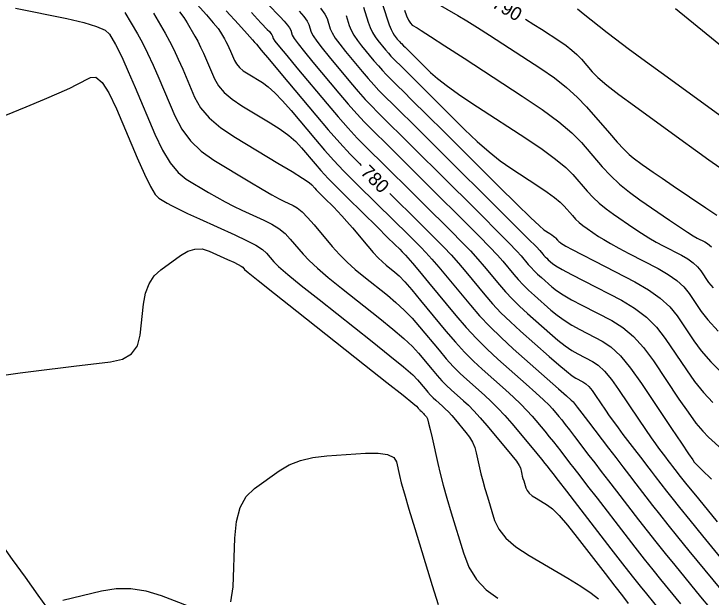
# Model space of a CAD drawing. Extents: x 2082232 to 2083549, y 592624 to 593832.
# Drawn here: x 2082664.46 to 2082700.8, y 593647.33 to 593677.74 of the extents above; entities that cross this region are included whole.
import ezdxf

# ---------------------------------------------------------------- set-up
doc = ezdxf.new("R2010")
doc.units = 0
for name, color, linetype in [('DT_X_Contour_Major', 7, 'Continuous'), ('DT_X_Contour_Minor', 7, 'Continuous'), ('GE_X_CL_5', 7, 'Continuous')]:
    doc.layers.add(name, color=color, linetype=linetype)

msp = doc.modelspace()

# ---------------------------------------------------------------- linework, layer by layer
at = {"layer": 'DT_X_Contour_Major'}
for points in [[(2082664.545, 593678.037), (2082667.21, 593677.499), (2082668.099, 593677.297), (2082668.768, 593677.094), (2082669.217, 593676.892), (2082669.445, 593676.688), (2082669.759, 593676.146), (2082669.911, 593675.854), (2082670.13, 593675.383), (2082670.417, 593674.736), (2082670.772, 593673.91), (2082671.807, 593671.471), (2082672.2, 593670.639), (2082672.605, 593669.97), (2082673.02, 593669.465), (2082673.447, 593669.123), (2082674.598, 593668.43), (2082675.03, 593668.178), (2082675.464, 593667.942), (2082675.898, 593667.721), (2082676.333, 593667.516), (2082677.495, 593666.989), (2082677.908, 593666.779), (2082678.274, 593666.545), (2082678.593, 593666.287), (2082678.866, 593666.004), (2082679.531, 593665.217), (2082679.843, 593664.885), (2082680.28, 593664.479), (2082680.843, 593663.998), (2082681.531, 593663.442), (2082683.531, 593661.862), (2082684.221, 593661.304), (2082684.788, 593660.814), (2082685.234, 593660.393), (2082685.557, 593660.042), (2082686.258, 593659.195), (2082686.518, 593658.891), (2082686.772, 593658.613), (2082687.02, 593658.361), (2082687.262, 593658.136), (2082687.899, 593657.572), (2082688.154, 593657.332), (2082688.441, 593657.035), (2082688.761, 593656.683), (2082689.112, 593656.274), (2082690.092, 593655.109), (2082690.416, 593654.716), (2082690.653, 593654.411), (2082690.802, 593654.193), (2082690.864, 593654.063), (2082690.914, 593653.833), (2082690.936, 593653.74), (2082690.963, 593653.635), (2082690.997, 593653.517), (2082691.035, 593653.387), (2082691.146, 593653.022), (2082691.211, 593652.886), (2082691.321, 593652.751), (2082691.477, 593652.617), (2082691.678, 593652.484), (2082692.276, 593652.131), (2082692.54, 593651.926), (2082692.886, 593651.577), (2082693.312, 593651.083), (2082693.82, 593650.445), (2082695.281, 593648.552), (2082695.78, 593647.906), (2082696.183, 593647.389), (2082696.488, 593647)], [(2082675.528, 593677.911), (2082676.163, 593677.205), (2082676.617, 593676.7), (2082676.89, 593676.397), (2082676.982, 593676.294), (2082676.984, 593676.29), (2082676.985, 593676.288), (2082676.986, 593676.286), (2082676.987, 593676.284), (2082676.988, 593676.282), (2082676.991, 593676.276), (2082676.992, 593676.273), (2082676.994, 593676.271), (2082676.996, 593676.269), (2082677, 593676.267), (2082677.009, 593676.261), (2082677.097, 593676.158), (2082677.355, 593675.852), (2082677.781, 593675.344), (2082678.377, 593674.634), (2082680.191, 593672.47), (2082680.844, 593671.704), (2082681.443, 593671.025), (2082681.988, 593670.436), (2082682.478, 593669.936), (2082682.569, 593669.845)], [(2082681.777, 593677.656), (2082681.943, 593677.141), (2082682.043, 593676.889), (2082682.183, 593676.627), (2082682.364, 593676.354), (2082682.585, 593676.072), (2082683.228, 593675.304), (2082683.459, 593675.033), (2082683.671, 593674.793), (2082683.864, 593674.584), (2082684.037, 593674.408), (2082684.472, 593673.979), (2082684.747, 593673.707), (2082685.246, 593673.211), (2082685.97, 593672.493), (2082686.917, 593671.552), (2082689.742, 593668.746), (2082690.683, 593667.815), (2082691.389, 593667.129), (2082691.858, 593666.687), (2082692.092, 593666.49), (2082692.4, 593666.289), (2082692.506, 593666.218), (2082692.591, 593666.155), (2082692.656, 593666.102), (2082692.701, 593666.057), (2082692.794, 593665.95), (2082692.83, 593665.911), (2082692.87, 593665.873), (2082692.914, 593665.837), (2082692.961, 593665.803), (2082693.092, 593665.714), (2082693.232, 593665.634), (2082693.555, 593665.462), (2082694.06, 593665.198), (2082694.749, 593664.842), (2082696.828, 593663.769), (2082697.551, 593663.356), (2082698.16, 593662.923), (2082698.655, 593662.468), (2082699.038, 593661.992), (2082699.905, 593660.696), (2082700.29, 593660.18), (2082700.794, 593659.602), (2082701.418, 593658.964)], [(2082691.125, 593677.469), (2082691.573, 593677.196), (2082691.971, 593676.943), (2082692.914, 593676.327), (2082693.25, 593676.095), (2082693.55, 593675.859), (2082693.815, 593675.619), (2082694.045, 593675.376), (2082694.61, 593674.724), (2082694.906, 593674.429), (2082695.371, 593674.035), (2082696.004, 593673.541), (2082696.806, 593672.946), (2082699.171, 593671.229), (2082699.993, 593670.634), (2082700.688, 593670.137), (2082701.254, 593669.737)], [(2082684.065, 593668.371), (2082684.166, 593668.272), (2082684.603, 593667.84), (2082685.022, 593667.425), (2082685.424, 593667.026), (2082686.474, 593665.983), (2082686.865, 593665.584), (2082687.252, 593665.17), (2082687.634, 593664.74), (2082688.011, 593664.294), (2082689.012, 593663.085), (2082689.41, 593662.627), (2082689.853, 593662.159), (2082690.341, 593661.681), (2082690.874, 593661.194), (2082692.356, 593659.881), (2082692.86, 593659.441), (2082693.26, 593659.106), (2082693.556, 593658.876), (2082693.749, 593658.75), (2082694.125, 593658.556), (2082694.272, 593658.457), (2082694.432, 593658.305), (2082694.604, 593658.1), (2082694.788, 593657.842), (2082695.296, 593657.083), (2082695.496, 593656.79), (2082695.716, 593656.481), (2082695.955, 593656.155), (2082696.213, 593655.812), (2082696.928, 593654.876), (2082697.19, 593654.534), (2082697.439, 593654.209), (2082697.675, 593653.901), (2082697.898, 593653.612), (2082698.476, 593652.862), (2082698.757, 593652.505), (2082699.166, 593651.996), (2082699.702, 593651.335), (2082700.367, 593650.522), (2082702.31, 593648.151)]]:
    msp.add_lwpolyline(points, dxfattribs=at)
at = {"layer": 'DT_X_Contour_Minor'}
for points in [[(2082683.627, 593678.406), (2082683.924, 593677.483), (2082684.029, 593677.171), (2082684.123, 593676.926), (2082684.205, 593676.748), (2082684.275, 593676.638), (2082684.446, 593676.434), (2082684.507, 593676.362), (2082684.563, 593676.298), (2082684.614, 593676.243), (2082684.66, 593676.196), (2082684.776, 593676.082), (2082684.849, 593676.01), (2082684.981, 593675.879), (2082685.173, 593675.688), (2082686.175, 593674.693), (2082686.539, 593674.372), (2082687.068, 593673.966), (2082687.764, 593673.477), (2082688.624, 593672.903), (2082691.14, 593671.261), (2082692.001, 593670.681), (2082692.697, 593670.173), (2082693.229, 593669.737), (2082693.595, 593669.373), (2082694.352, 593668.498), (2082694.651, 593668.177), (2082694.978, 593667.869), (2082695.335, 593667.576), (2082695.72, 593667.296), (2082696.786, 593666.567), (2082697.181, 593666.305), (2082697.565, 593666.065), (2082697.939, 593665.847), (2082698.303, 593665.651), (2082699.261, 593665.156), (2082699.594, 593664.966), (2082699.874, 593664.767), (2082700.102, 593664.557), (2082700.278, 593664.338), (2082700.678, 593663.741), (2082700.911, 593663.453)], [(2082674.02, 593678.23), (2082674.494, 593677.697), (2082674.854, 593677.279), (2082675.101, 593676.976), (2082675.234, 593676.788), (2082675.436, 593676.439), (2082675.512, 593676.301), (2082675.589, 593676.15), (2082675.667, 593675.986), (2082675.745, 593675.808), (2082675.954, 593675.315), (2082676.057, 593675.132), (2082676.211, 593674.954), (2082676.415, 593674.779), (2082676.669, 593674.609), (2082677.414, 593674.161), (2082677.717, 593673.944), (2082678.069, 593673.628), (2082678.469, 593673.213), (2082678.917, 593672.699), (2082680.176, 593671.198), (2082680.654, 593670.641), (2082681.146, 593670.096), (2082681.649, 593669.562), (2082682.166, 593669.041), (2082683.56, 593667.668), (2082684.046, 593667.189), (2082684.459, 593666.781), (2082684.798, 593666.446), (2082685.064, 593666.182), (2082685.676, 593665.574), (2082685.934, 593665.306), (2082686.248, 593664.957), (2082686.618, 593664.528), (2082687.045, 593664.019), (2082688.257, 593662.554), (2082688.738, 593661.999), (2082689.271, 593661.436), (2082689.856, 593660.862), (2082690.494, 593660.279), (2082692.262, 593658.712), (2082692.843, 593658.197), (2082693.26, 593657.827), (2082693.512, 593657.603), (2082693.599, 593657.524), (2082693.614, 593657.507), (2082693.668, 593657.437), (2082693.818, 593657.241), (2082694.064, 593656.918), (2082694.408, 593656.469), (2082695.451, 593655.103), (2082695.835, 593654.602), (2082696.201, 593654.123), (2082696.551, 593653.667), (2082696.885, 593653.234), (2082697.752, 593652.11), (2082698.115, 593651.646), (2082698.552, 593651.097), (2082699.063, 593650.464), (2082699.648, 593649.747), (2082701.308, 593647.721)], [(2082677.696, 593678.253), (2082678.341, 593677.587), (2082678.556, 593677.356), (2082678.719, 593677.163), (2082678.83, 593677.008), (2082678.888, 593676.89), (2082678.972, 593676.628), (2082679.063, 593676.466), (2082679.273, 593676.178), (2082679.602, 593675.763), (2082680.049, 593675.222), (2082681.401, 593673.61), (2082681.888, 593673.038), (2082682.333, 593672.534), (2082682.738, 593672.096), (2082683.101, 593671.724), (2082684.016, 593670.823), (2082684.406, 593670.438), (2082684.891, 593669.958), (2082685.471, 593669.383), (2082686.145, 593668.714), (2082688.069, 593666.802), (2082688.728, 593666.142), (2082689.26, 593665.596), (2082689.666, 593665.164), (2082689.945, 593664.845), (2082690.522, 593664.148), (2082690.751, 593663.884), (2082691.007, 593663.614), (2082691.288, 593663.339), (2082691.595, 593663.058), (2082692.449, 593662.301), (2082692.784, 593662.025), (2082693.148, 593661.763), (2082693.54, 593661.516), (2082693.962, 593661.283), (2082695.126, 593660.683), (2082695.582, 593660.376), (2082696.075, 593659.905), (2082696.607, 593659.271), (2082697.176, 593658.473), (2082698.745, 593656.128), (2082699.26, 593655.359), (2082699.628, 593654.809), (2082699.85, 593654.479), (2082699.924, 593654.368), (2082699.925, 593654.367), (2082700.027, 593654.268), (2082700.329, 593653.971), (2082700.834, 593653.478)], [(2082680.446, 593678.043), (2082680.667, 593677.732), (2082680.783, 593677.497), (2082680.953, 593676.97), (2082681.05, 593676.748), (2082681.213, 593676.477), (2082681.443, 593676.157), (2082681.74, 593675.788), (2082682.619, 593674.739), (2082682.935, 593674.368), (2082683.225, 593674.04), (2082683.488, 593673.755), (2082683.725, 593673.513), (2082684.32, 593672.927), (2082684.646, 593672.604), (2082685.179, 593672.076), (2082685.919, 593671.342), (2082686.865, 593670.402), (2082689.665, 593667.62), (2082690.591, 593666.699), (2082691.268, 593666.021), (2082691.698, 593665.587), (2082691.879, 593665.396), (2082692.032, 593665.211), (2082692.093, 593665.141), (2082692.16, 593665.07), (2082692.235, 593664.997), (2082692.316, 593664.923), (2082692.542, 593664.722), (2082692.708, 593664.609), (2082693.035, 593664.42), (2082693.525, 593664.156), (2082694.176, 593663.816), (2082696.127, 593662.809), (2082696.819, 593662.401), (2082697.432, 593661.934), (2082697.964, 593661.407), (2082698.417, 593660.819), (2082699.518, 593659.174), (2082699.947, 593658.573), (2082700.406, 593658.005), (2082700.895, 593657.469)], [(2082682.679, 593678.103), (2082682.934, 593677.312), (2082683.036, 593677.03), (2082683.153, 593676.776), (2082683.284, 593676.551), (2082683.43, 593676.355), (2082683.837, 593675.869), (2082683.983, 593675.697), (2082684.117, 593675.546), (2082684.239, 593675.414), (2082684.348, 593675.302), (2082684.624, 593675.031), (2082684.798, 593674.858), (2082685.114, 593674.545), (2082685.571, 593674.091), (2082686.171, 593673.495), (2082687.958, 593671.719), (2082688.611, 593671.093), (2082689.229, 593670.548), (2082689.811, 593670.082), (2082690.358, 593669.696), (2082691.77, 593668.775), (2082692.253, 593668.449), (2082692.644, 593668.164), (2082692.942, 593667.919), (2082693.148, 593667.715), (2082693.573, 593667.224), (2082693.741, 593667.044), (2082693.924, 593666.871), (2082694.124, 593666.706), (2082694.341, 593666.549), (2082694.939, 593666.141), (2082695.206, 593665.97), (2082695.56, 593665.764), (2082696, 593665.523), (2082696.526, 593665.246), (2082698.044, 593664.463), (2082698.572, 593664.161), (2082699.017, 593663.845), (2082699.379, 593663.513), (2082699.658, 593663.165), (2082700.291, 593662.219), (2082700.633, 593661.787), (2082701.183, 593661.2)], [(2082686.45, 593678.317), (2082687.6, 593677.654), (2082688.071, 593677.376), (2082688.62, 593677.039), (2082689.246, 593676.642), (2082689.951, 593676.186), (2082691.935, 593674.891), (2082692.642, 593674.402), (2082693.274, 593673.906), (2082693.832, 593673.402), (2082694.315, 593672.89), (2082695.504, 593671.517), (2082695.915, 593671.051), (2082696.259, 593670.681), (2082696.535, 593670.409), (2082696.743, 593670.234), (2082697.206, 593669.898), (2082697.438, 593669.734), (2082697.786, 593669.493), (2082698.251, 593669.177), (2082698.832, 593668.784), (2082700.536, 593667.636), (2082701.107, 593667.253)], [(2082693.845, 593678.008), (2082694.22, 593677.696), (2082694.555, 593677.428), (2082695.395, 593676.767), (2082695.827, 593676.438), (2082696.491, 593675.943), (2082697.388, 593675.284), (2082698.518, 593674.461), (2082701.842, 593672.047)], [(2082698.949, 593678.033), (2082703.373, 593674.422)], [(2082670.248, 593677.824), (2082670.903, 593676.695), (2082671.156, 593676.233), (2082671.426, 593675.694), (2082671.712, 593675.078), (2082672.015, 593674.384), (2082672.844, 593672.432), (2082673.204, 593671.739), (2082673.662, 593671.122), (2082674.219, 593670.583), (2082674.875, 593670.12), (2082676.754, 593668.99), (2082677.394, 593668.608), (2082677.903, 593668.312), (2082678.283, 593668.101), (2082678.532, 593667.975), (2082679.023, 593667.752), (2082679.229, 593667.626), (2082679.478, 593667.416), (2082679.77, 593667.121), (2082680.105, 593666.741), (2082681.057, 593665.615), (2082681.428, 593665.2), (2082681.824, 593664.8), (2082682.246, 593664.414), (2082682.695, 593664.042), (2082683.927, 593663.069), (2082684.378, 593662.692), (2082684.809, 593662.292), (2082685.22, 593661.869), (2082685.609, 593661.422), (2082686.621, 593660.2), (2082686.996, 593659.761), (2082687.362, 593659.36), (2082687.72, 593658.997), (2082688.07, 593658.672), (2082688.99, 593657.857), (2082689.338, 593657.535), (2082689.691, 593657.18), (2082690.049, 593656.794), (2082690.412, 593656.375), (2082691.389, 593655.214), (2082691.717, 593654.823), (2082691.969, 593654.52), (2082692.146, 593654.305), (2082692.248, 593654.177), (2082692.417, 593653.956), (2082692.554, 593653.778), (2082692.837, 593653.41), (2082693.268, 593652.851), (2082693.846, 593652.102), (2082695.581, 593649.853), (2082696.185, 593649.072), (2082696.696, 593648.419), (2082697.112, 593647.892), (2082697.435, 593647.492), (2082698.17, 593646.595)], [(2082671.738, 593677.775), (2082672.34, 593676.737), (2082672.567, 593676.327), (2082672.795, 593675.878), (2082673.026, 593675.388), (2082673.258, 593674.859), (2082673.88, 593673.393), (2082674.188, 593672.85), (2082674.646, 593672.319), (2082675.252, 593671.8), (2082676.008, 593671.294), (2082678.224, 593669.962), (2082678.957, 593669.516), (2082679.498, 593669.179), (2082679.844, 593668.95), (2082679.997, 593668.829), (2082680.145, 593668.652), (2082680.218, 593668.571), (2082680.323, 593668.46), (2082680.46, 593668.32), (2082680.631, 593668.151), (2082681.129, 593667.659), (2082681.331, 593667.454), (2082681.561, 593667.205), (2082681.819, 593666.913), (2082682.106, 593666.578), (2082682.91, 593665.628), (2082683.196, 593665.299), (2082683.449, 593665.025), (2082683.67, 593664.805), (2082683.86, 593664.641), (2082684.322, 593664.276), (2082684.536, 593664.081), (2082684.831, 593663.771), (2082685.206, 593663.345), (2082685.661, 593662.803), (2082686.984, 593661.206), (2082687.474, 593660.631), (2082687.953, 593660.107), (2082688.421, 593659.633), (2082688.878, 593659.208), (2082690.081, 593658.142), (2082690.506, 593657.755), (2082690.88, 593657.396), (2082691.203, 593657.063), (2082691.475, 593656.758), (2082692.13, 593655.978), (2082692.367, 593655.694), (2082692.586, 593655.427), (2082692.786, 593655.176), (2082692.968, 593654.941), (2082693.428, 593654.338), (2082693.647, 593654.052), (2082693.959, 593653.647), (2082694.362, 593653.123), (2082694.859, 593652.48), (2082696.305, 593650.605), (2082696.829, 593649.93), (2082697.314, 593649.312), (2082697.762, 593648.75), (2082698.173, 593648.244), (2082699.216, 593646.97)], [(2082673.092, 593677.858), (2082673.312, 593677.556), (2082673.486, 593677.281), (2082673.888, 593676.588), (2082674.04, 593676.314), (2082674.192, 593676.014), (2082674.346, 593675.687), (2082674.501, 593675.333), (2082674.917, 593674.354), (2082675.123, 593673.991), (2082675.428, 593673.636), (2082675.834, 593673.29), (2082676.339, 593672.952), (2082677.819, 593672.062), (2082678.337, 593671.73), (2082678.783, 593671.403), (2082679.156, 593671.082), (2082679.457, 593670.764), (2082680.161, 593669.925), (2082680.465, 593669.578), (2082680.848, 593669.166), (2082681.311, 593668.689), (2082681.854, 593668.147), (2082683.408, 593666.616), (2082683.926, 593666.106), (2082684.315, 593665.722), (2082684.574, 593665.467), (2082684.704, 593665.338), (2082684.878, 593665.165), (2082685.002, 593665.027), (2082685.244, 593664.744), (2082685.602, 593664.317), (2082686.078, 593663.744), (2082687.503, 593662.022), (2082688.04, 593661.396), (2082688.583, 593660.807), (2082689.131, 593660.256), (2082689.686, 593659.744), (2082691.171, 593658.427), (2082691.675, 593657.976), (2082692.07, 593657.612), (2082692.357, 593657.333), (2082692.537, 593657.141), (2082692.872, 593656.742), (2082693.017, 593656.566), (2082693.202, 593656.334), (2082693.425, 593656.047), (2082693.688, 593655.705), (2082694.44, 593654.72), (2082694.741, 593654.327), (2082695.08, 593653.885), (2082695.457, 593653.395), (2082695.872, 593652.857), (2082697.029, 593651.357), (2082697.472, 593650.788), (2082697.933, 593650.205), (2082698.413, 593649.607), (2082698.91, 593648.995), (2082700.262, 593647.346), (2082700.723, 593646.783)], [(2082676.84, 593677.814), (2082677.161, 593677.464), (2082677.348, 593677.264), (2082677.668, 593676.933), (2082677.775, 593676.818), (2082677.856, 593676.723), (2082677.911, 593676.646), (2082677.94, 593676.587), (2082677.982, 593676.457), (2082678.07, 593676.325), (2082678.303, 593676.028), (2082678.681, 593675.566), (2082679.204, 593674.939), (2082680.792, 593673.045), (2082681.364, 593672.373), (2082681.887, 593671.781), (2082682.362, 593671.266), (2082682.789, 593670.83), (2082683.864, 593669.772), (2082684.286, 593669.355), (2082684.747, 593668.899), (2082685.246, 593668.404), (2082685.785, 593667.87), (2082687.272, 593666.393), (2082687.796, 593665.863), (2082688.256, 593665.383), (2082688.65, 593664.952), (2082688.978, 593664.57), (2082689.767, 593663.617), (2082690.081, 593663.256), (2082690.43, 593662.887), (2082690.814, 593662.51), (2082691.235, 593662.126), (2082692.402, 593661.091), (2082692.822, 593660.733), (2082693.204, 593660.434), (2082693.548, 593660.196), (2082693.856, 593660.017), (2082694.626, 593659.62), (2082694.927, 593659.416), (2082695.254, 593659.105), (2082695.606, 593658.685), (2082695.983, 593658.157), (2082697.022, 593656.603), (2082697.38, 593656.072), (2082697.674, 593655.642), (2082697.904, 593655.314), (2082698.07, 593655.088), (2082698.427, 593654.62), (2082698.557, 593654.449), (2082698.682, 593654.287), (2082698.8, 593654.134), (2082698.911, 593653.989), (2082699.2, 593653.615), (2082699.34, 593653.436), (2082699.544, 593653.182), (2082699.812, 593652.852), (2082700.144, 593652.446), (2082701.115, 593651.262)], [(2082679.337, 593677.893), (2082679.582, 593677.603), (2082679.748, 593677.37), (2082679.835, 593677.193), (2082679.962, 593676.799), (2082680.056, 593676.607), (2082680.243, 593676.327), (2082680.522, 593675.96), (2082680.894, 593675.505), (2082682.01, 593674.174), (2082682.412, 593673.703), (2082682.779, 593673.287), (2082683.113, 593672.925), (2082683.413, 593672.619), (2082684.168, 593671.875), (2082684.526, 593671.521), (2082685.035, 593671.017), (2082685.695, 593670.362), (2082686.505, 593669.558), (2082688.867, 593667.211), (2082689.659, 593666.42), (2082690.264, 593665.809), (2082690.682, 593665.375), (2082690.912, 593665.121), (2082691.277, 593664.68), (2082691.422, 593664.513), (2082691.583, 593664.342), (2082691.761, 593664.168), (2082691.956, 593663.99), (2082692.496, 593663.512), (2082692.746, 593663.317), (2082693.092, 593663.092), (2082693.533, 593662.836), (2082694.069, 593662.55), (2082695.627, 593661.746), (2082696.201, 593661.389), (2082696.753, 593660.92), (2082697.285, 593660.339), (2082697.797, 593659.646), (2082699.132, 593657.651), (2082699.604, 593656.966), (2082700.017, 593656.407), (2082700.372, 593655.974), (2082700.67, 593655.667), (2082701.384, 593655.018)], [(2082684.822, 593677.939), (2082684.928, 593677.64), (2082685.031, 593677.411), (2082685.13, 593677.252), (2082685.225, 593677.163), (2082685.475, 593677.019), (2082685.699, 593676.879), (2082686.182, 593676.568), (2082686.927, 593676.085), (2082687.931, 593675.43), (2082690.956, 593673.456), (2082692, 593672.749), (2082692.862, 593672.109), (2082693.543, 593671.536), (2082694.042, 593671.031), (2082695.132, 593669.772), (2082695.561, 593669.31), (2082696.032, 593668.867), (2082696.545, 593668.445), (2082697.099, 593668.042), (2082698.633, 593666.994), (2082699.155, 593666.641), (2082699.57, 593666.366), (2082699.879, 593666.171), (2082700.081, 593666.055), (2082700.477, 593665.85), (2082700.615, 593665.771), (2082700.731, 593665.689), (2082700.826, 593665.602)], [(2082662.277, 593671.747), (2082665.093, 593672.904), (2082666.05, 593673.302), (2082666.81, 593673.627), (2082667.372, 593673.878), (2082667.738, 593674.056), (2082668.45, 593674.435), (2082668.735, 593674.439), (2082669.054, 593674.167), (2082669.409, 593673.62), (2082669.799, 593672.798), (2082670.886, 593670.237), (2082671.263, 593669.385), (2082671.577, 593668.749), (2082671.829, 593668.329), (2082672.019, 593668.126), (2082672.442, 593667.871), (2082672.667, 593667.749), (2082673.024, 593667.572), (2082673.513, 593667.341), (2082674.135, 593667.057), (2082675.968, 593666.226), (2082676.587, 593665.932), (2082677.07, 593665.674), (2082677.416, 593665.452), (2082677.626, 593665.267), (2082678.005, 593664.819), (2082678.259, 593664.57), (2082678.737, 593664.157), (2082679.439, 593663.582), (2082680.366, 593662.843), (2082683.136, 593660.655), (2082684.063, 593659.915), (2082684.767, 593659.336), (2082685.248, 593658.918), (2082685.505, 593658.661), (2082685.895, 593658.19), (2082686.04, 593658.02), (2082686.181, 593657.866), (2082686.319, 593657.726), (2082686.454, 593657.601), (2082686.808, 593657.286), (2082686.95, 593657.153), (2082687.11, 593656.988), (2082687.288, 593656.792), (2082687.483, 593656.565), (2082688.028, 593655.916), (2082688.215, 593655.667), (2082688.367, 593655.406), (2082688.483, 593655.132), (2082688.564, 593654.847), (2082688.733, 593654.068), (2082688.807, 593653.755), (2082688.899, 593653.399), (2082689.011, 593653.001), (2082689.142, 593652.56), (2082689.518, 593651.326), (2082689.736, 593650.866), (2082690.109, 593650.409), (2082690.635, 593649.955), (2082691.316, 593649.505), (2082693.339, 593648.31), (2082694.021, 593647.893), (2082694.552, 593647.539), (2082694.932, 593647.247)], [(2082662.928, 593658.772), (2082664.779, 593659.025), (2082665.475, 593659.118), (2082666.175, 593659.207), (2082666.88, 593659.294), (2082667.589, 593659.377), (2082669.486, 593659.594), (2082670.117, 593659.742), (2082670.586, 593660.022), (2082670.894, 593660.435), (2082671.041, 593660.981), (2082671.218, 593662.614), (2082671.324, 593663.185), (2082671.51, 593663.673), (2082671.774, 593664.077), (2082672.118, 593664.398), (2082673.142, 593665.144), (2082673.523, 593665.368), (2082673.898, 593665.481), (2082674.268, 593665.483), (2082674.632, 593665.375), (2082675.595, 593664.938), (2082675.916, 593664.79), (2082676.154, 593664.672), (2082676.311, 593664.586), (2082676.387, 593664.53), (2082676.478, 593664.421), (2082676.674, 593664.254), (2082677.193, 593663.836), (2082678.036, 593663.166), (2082679.201, 593662.243), (2082682.74, 593659.448), (2082683.905, 593658.526), (2082684.746, 593657.858), (2082685.262, 593657.442), (2082685.454, 593657.28), (2082685.533, 593657.184), (2082685.562, 593657.15), (2082685.591, 593657.119), (2082685.618, 593657.09), (2082685.646, 593657.065), (2082685.718, 593657.001), (2082685.746, 593656.974), (2082685.779, 593656.941), (2082685.815, 593656.901), (2082685.854, 593656.855), (2082685.965, 593656.724), (2082686.015, 593656.618), (2082686.081, 593656.401), (2082686.164, 593656.072), (2082686.264, 593655.63), (2082686.552, 593654.304), (2082686.677, 593653.77), (2082686.835, 593653.163), (2082687.025, 593652.484), (2082687.249, 593651.732), (2082687.89, 593649.63), (2082688.183, 593648.892), (2082688.581, 593648.252), (2082689.085, 593647.712), (2082689.695, 593647.271)], [(2082675.77, 593647.082), (2082675.896, 593647.873), (2082675.975, 593650.402), (2082676.061, 593651.275), (2082676.262, 593651.998), (2082676.575, 593652.569), (2082677.003, 593652.99), (2082678.294, 593653.911), (2082678.812, 593654.219), (2082679.397, 593654.453), (2082680.05, 593654.613), (2082680.77, 593654.699), (2082682.78, 593654.828), (2082683.447, 593654.837), (2082683.94, 593654.767), (2082684.259, 593654.617), (2082684.404, 593654.388), (2082684.56, 593653.671), (2082684.654, 593653.296), (2082684.817, 593652.71), (2082685.051, 593651.913), (2082685.356, 593650.905), (2082686.261, 593647.934), (2082686.58, 593646.947)], [(2082667.014, 593647.175), (2082669.028, 593647.664), (2082669.788, 593647.786), (2082670.558, 593647.785), (2082671.338, 593647.661), (2082672.128, 593647.414), (2082674.247, 593646.592)]]:
    msp.add_lwpolyline(points, dxfattribs=at)
at = {"layer": 'GE_X_CL_5'}
msp.add_arc((2082101.49, 593242.014), 694.785, 25.520029, 37.696362, dxfattribs=at)

# ---------------------------------------------------------------- texts
at = {"layer": 'DT_X_Contour_Major'}
for s, rotation, p in [('790', 329.7106, (2082689.33, 593678.118)), ('780', 315.4183, (2082682.487, 593669.436))]:
    msp.add_text(s, height=0.7, rotation=rotation, dxfattribs=at).set_placement(p)

doc.saveas('drawing.dxf')
